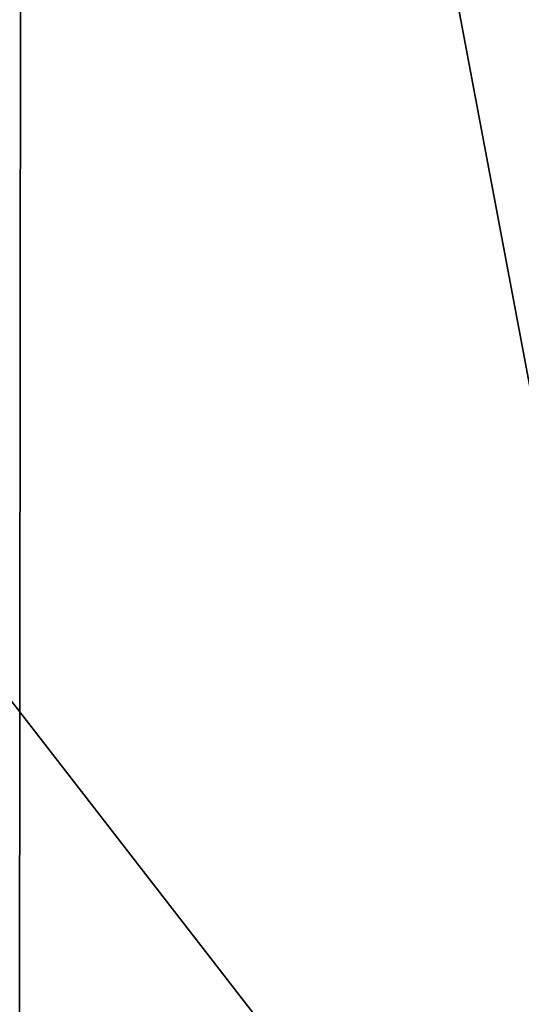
# Model space of a CAD drawing. Header units: millimetres. Extents: x -185 to 185, y -678 to 20.
# Tile 374 of 474: x -4.089 to -3.233, y -40.546 to -38.865. Entities that reach past the tile are written whole.
import ezdxf

# ---------------------------------------------------------------- set-up
doc = ezdxf.new("R2010")
doc.units = ezdxf.units.MM
doc.header["$LTSCALE"] = 65.185185
for name, color, linetype in [('362', 7, 'CONTINUOUS'), ('446', 7, 'CONTINUOUS'), ('448', 7, 'CONTINUOUS'), ('450', 7, 'CONTINUOUS')]:
    doc.layers.add(name, color=color, linetype=linetype)

msp = doc.modelspace()

# ---------------------------------------------------------------- linework, layer by layer
at = {"layer": '362', "linetype": 'Continuous'}
for points in [[(-2, -74.7, 19.85), (-2, 0, 19.85), (-4.0571, -6.3535, 19.0337), (-2, -74.7, 19.85)], [(-4.0571, -6.3535, 19.0337), (-4.9632, -10.8898, 17.3182), (-4.1213, -74.7, 18.9713), (-4.0571, -6.3535, 19.0337)], [(-2, -74.7, 19.85), (-4.0571, -6.3535, 19.0337), (-4.1213, -74.7, 18.9713), (-2, -74.7, 19.85)]]:
    msp.add_3dface(points, dxfattribs=at)
at = {"layer": '446', "linetype": 'Continuous'}
for points in [[(-2.8001, -41.7104, -13.3424), (-5.0091, -38.8602, -13.9443), (-3.1547, -38.4462, -13.9456), (-2.8001, -41.7104, -13.3424)], [(-2.8001, -41.7104, -13.3424), (-4.7001, -41.7104, -13.3424), (-5.0091, -38.8602, -13.9443), (-2.8001, -41.7104, -13.3424)]]:
    msp.add_3dface(points, dxfattribs=at)
at = {"layer": '448', "linetype": 'Continuous'}
for points in [[(-3.9522, -35.1598, -14.2252), (-2.5879, -41.6923, -13.2563), (-4.0198, -35.2307, -14.4377), (-3.9522, -35.1598, -14.2252)], [(-2.5879, -41.6923, -13.2563), (-3.9522, -35.1598, -14.2252), (-2.8745, -38.3238, -13.6512), (-2.5879, -41.6923, -13.2563)], [(-2.5879, -41.6923, -13.2563), (-2.8001, -41.7104, -13.3424), (-4.0198, -35.2307, -14.4377), (-2.5879, -41.6923, -13.2563)], [(-2.8001, -41.7104, -13.3424), (-3.1547, -38.4462, -13.9456), (-4.0198, -35.2307, -14.4377), (-2.8001, -41.7104, -13.3424)]]:
    msp.add_3dface(points, dxfattribs=at)
at = {"layer": '450', "linetype": 'Continuous'}
for points in [[(-2.3536, -41.7104, -6.2964), (-2.5, -41.7104, -6.65), (-3.7001, -35.4145, -6.3198), (-2.3536, -41.7104, -6.2964)], [(-2.5, -41.7104, -6.65), (-2.8447, -38.4596, -6.65), (-3.7001, -35.4145, -6.3198), (-2.5, -41.7104, -6.65)], [(-3.2122, -35.6013, -6.15), (-2.3536, -41.7104, -6.2964), (-3.7001, -35.4145, -6.3198), (-3.2122, -35.6013, -6.15)]]:
    msp.add_3dface(points, dxfattribs=at)

doc.saveas('drawing.dxf')
